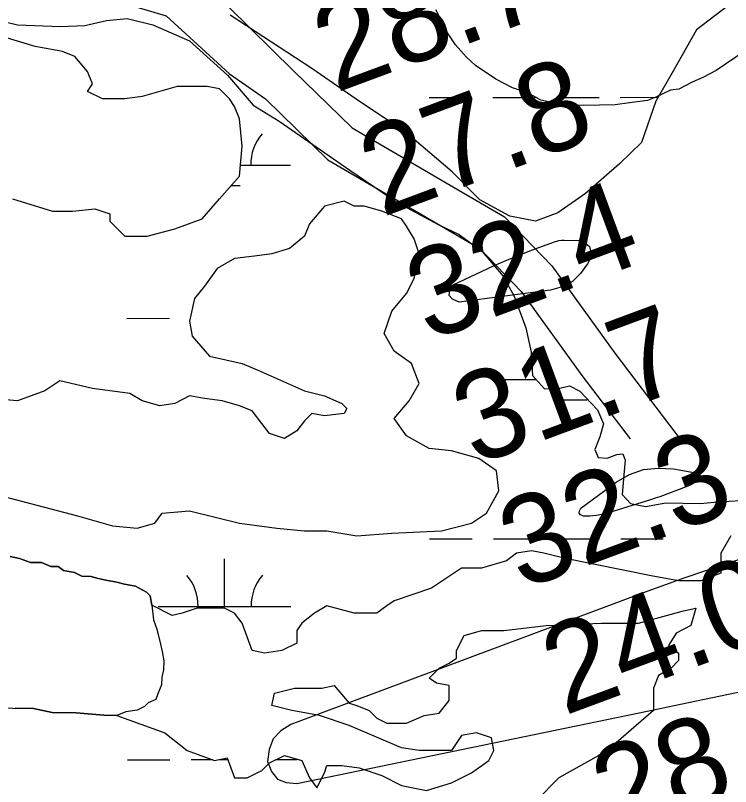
# Model space of a CAD drawing. Extents: x 3297753 to 3335611, y 652252 to 677623.
# Drawn here: x 3315599 to 3316138, y 670363 to 670944 of the extents above; entities that cross this region are included whole.
import ezdxf

# ---------------------------------------------------------------- set-up
doc = ezdxf.new("R2010")
doc.units = 0
for name, color, linetype in [('V-RIVR-EDGE', 7, 'Continuous'), ('V-RIVR-RANG', 7, 'Continuous'), ('V-ROAD-CNTR', 7, 'Continuous'), ('V-SITE-VEGE', 7, 'Continuous'), ('V-TOPO-MAJR', 7, 'Continuous'), ('V-TOPO-MINR', 7, 'Continuous'), ('V-TOPO-SHOR', 7, 'Continuous'), ('V-WETL-SWMP', 7, 'Continuous')]:
    doc.layers.add(name, color=color, linetype=linetype)

msp = doc.modelspace()

# ---------------------------------------------------------------- linework, layer by layer
at = {"layer": 'V-RIVR-EDGE'}
msp.add_spline([(3319128.45, 669896.06), (3319102.43, 669879.07), (3319066.7, 669858.6), (3318998.74, 669821.54), (3318951.36, 669795.67), (3318909.43, 669773.67), (3318888.84, 669759.37), (3318855.44, 669738.9), (3318784.76, 669700.69), (3318721.46, 669664.78), (3318663.98, 669631.57), (3318611.56, 669602.22), (3318546.3, 669558.18), (3318510.56, 669535.77), (3318467.46, 669512.61), (3318428.61, 669485.17), (3318397.15, 669465.86), (3318376.19, 669455.05), (3318341.63, 669437.3), (3318289.99, 669414.16), (3318221.27, 669382.92), (3318160.71, 669354.37), (3318105.57, 669327.36), (3318072.18, 669313.09), (3318054.32, 669302.28), (3318037.62, 669291.07), (3318008.5, 669278.35), (3317934.74, 669245.57), (3317848.15, 669204.67), (3317778.28, 669175.76), (3317690.15, 669136.42), (3317626.88, 669112.54), (3317574.87, 669094.44), (3317522.09, 669077.89), (3317438.26, 669052.51), (3317361.81, 669030.2), (3317325.33, 669020.99), (3317282.65, 669010.62), (3317240.35, 669001.03), (3317194.96, 668994.94), (3317157.73, 668992.7), (3317125.14, 668988.91), (3317099.93, 668988.19), (3317080.17, 668991.73), (3317051.86, 668995.29), (3317007.27, 668998.12), (3316976.25, 668998.19), (3316933.98, 668997.13), (3316897.13, 668994.12), (3316852.89, 668984.15), (3316825.35, 668979.18), (3316789.64, 668968.41), (3316757.83, 668964.61), (3316689.18, 668960.9), (3316637.21, 668958.7), (3316609.3, 668962.26), (3316564.32, 668966.25), (3316521.67, 668969.46), (3316453.44, 668978.16), (3316408.47, 668983.7), (3316370.87, 668990.77), (3316339.49, 669003.65), (3316308.11, 669017.68), (3316175.59, 669059.12), (3316062.44, 669095.85), (3316008.96, 669111.11), (3315957.45, 669138.77), (3315917.58, 669168.73), (3315889.7, 669185.47), (3315866.09, 669203.76), (3315831.26, 669231.38), (3315800.66, 669249.29), (3315742.55, 669272.71), (3315665.47, 669308.96), (3315570.21, 669365.04), (3315493.16, 669416.03), (3315408.38, 669475.19), (3315304.61, 669540.98), (3315222.53, 669595.48), (3315155.14, 669631.71), (3315081.54, 669664.47), (3315028.85, 669686.32), (3315002.89, 669692.59), (3314990.87, 669694.17), (3314966.07, 669703.92), (3314940.51, 669718.34), (3314918.45, 669734.68), (3314896.78, 669755.67), (3314868.14, 669779.01), (3314813.17, 669818.32), (3314771.76, 669851.38), (3314741.97, 669877.83), (3314699.03, 669923.3), (3314661.54, 669973.42), (3314624.43, 670022.77), (3314598.52, 670050.36), (3314575.3, 670069.81), (3314546.64, 670087.72), (3314523.39, 670093.98), (3314495.48, 670098.32), (3314476.1, 670103.8), (3314467.97, 670107.69), (3314463.32, 670108.87), (3314460.6, 670106.16), (3314446.25, 670107.75), (3314437.35, 670115.53), (3314433.12, 670128.33), (3314431.99, 670143.07), (3314432.42, 670158.97), (3314428.94, 670163.63), (3314421.21, 670172.57), (3314382.1, 670199.43), (3314356.16, 670215), (3314336.41, 670225.14), (3314320.51, 670227.5), (3314307.71, 670227.15), (3314297.63, 670226.01), (3314289.49, 670228.74), (3314284.07, 670233.41), (3314263.58, 670256.34), (3314234.21, 670300.24), (3314210.27, 670339.85), (3314183.99, 670376.37), (3314159.64, 670409.39), (3314121.77, 670464.55), (3314083.9, 670521.65), (3314058.41, 670561.27), (3314047.57, 670571.38), (3314026.29, 670588.89), (3314010.8, 670599.78), (3314004.22, 670603.29), (3313993.75, 670604.48), (3313981.34, 670603.73), (3313978.63, 670604.9), (3313958.88, 670618.91), (3313934.12, 670640.69), (3313892.34, 670683.45), (3313876.5, 670708.7), (3313854.08, 670736.29), (3313826.22, 670759.24), (3313808.02, 670773.25), (3313806.48, 670777.9), (3313803.44, 670800.79), (3313791.12, 670838.05), (3313772.59, 670874.16), (3313744.75, 670904.87), (3313727.33, 670918.48), (3313708.73, 670925.12), (3313696.34, 670933.3), (3313689.78, 670944.95), (3313684.39, 670960.08), (3313677.07, 670978.72), (3313670.11, 670989.59), (3313656.96, 671002.42), (3313636.06, 671018.37), (3313615.56, 671042.86), (3313603.21, 671064.6), (3313592, 671080.53), (3313565.34, 671118.21), (3313548.73, 671146.95), (3313542.16, 671155.89), (3313529.39, 671167.94), (3313523.99, 671178.43), (3313524.03, 671193.94), (3313519.42, 671213.73), (3313509.42, 671244.78), (3313493.98, 671276.23), (3313469.64, 671310.8), (3313446.46, 671348.09), (3313425.21, 671380.72), (3313399.72, 671423.82), (3313367.28, 671477.81), (3313340.62, 671517.82), (3313310.86, 671556.67), (3313282.64, 671593.97), (3313261.37, 671615.74), (3313235.84, 671644.11), (3313221.55, 671667.81), (3313207.66, 671695.76), (3313192.19, 671714.41), (3313177.9, 671738.49), (3313162.86, 671770.72), (3313133.13, 671822.76), (3313095.7, 671899.25), (3313081.44, 671936.12), (3313064.47, 671974.56), (3313049.43, 672009.11), (3313032.42, 672030.87), (3313011.53, 672048.37), (3313009.99, 672053.42), (3313008.06, 672060.01), (3313006.13, 672063.51), (3312992.2, 672075.57), (3312979.83, 672090.33), (3312969.4, 672106.65), (3312960.16, 672133.82), (3312954.78, 672153.61), (3312938.56, 672181.96), (3312919.25, 672214.19), (3312906.53, 672244.47), (3312890.32, 672278.25), (3312865.61, 672319.03), (3312852.49, 672347.37), (3312845.16, 672364.45), (3312835.9, 672379.6), (3312824.29, 672390.49), (3312817.34, 672405.24), (3312803.06, 672430.1), (3312791.09, 672451.46), (3312777.55, 672467.39), (3312769.05, 672479.04), (3312760.17, 672496.52), (3312756.37, 672525.22), (3312752.93, 672545.01), (3312743.29, 672569.47), (3312730.94, 672593.93), (3312715.09, 672611.42), (3312711.23, 672618.41), (3312711.24, 672622.67), (3312712.03, 672630.04), (3312706.63, 672640.14), (3312695.41, 672653.74), (3312691.54, 672656.07), (3312691.14, 672649.87), (3312671.75, 672650.31), (3312659.34, 672651.5), (3312656.63, 672653.45), (3312655.86, 672655.78), (3312655.87, 672660.43), (3312657.43, 672663.92), (3312662.48, 672667.39), (3312665.97, 672667.77), (3312673.34, 672666.2), (3312685.35, 672662.68), (3312689.62, 672663.45), (3312690.79, 672666.55), (3312680.75, 672685.19), (3312674.19, 672698.39), (3312664.92, 672710.43), (3312661.46, 672722.85), (3312652.59, 672744.59), (3312642.56, 672764.78), (3312630.57, 672779.93), (3312620.16, 672802.45), (3312606.63, 672821.49), (3312599.68, 672834.69), (3312586.93, 672851.79), (3312575.75, 672877.02), (3312565.35, 672908.07), (3312555.31, 672925.55), (3312544.5, 672942.64), (3312535.26, 672972.13), (3312524.49, 673007.45), (3312515.25, 673033.46), (3312497.53, 673081.2), (3312492.13, 673094.79), (3312486.34, 673107.21), (3312471.64, 673121.21), (3312462.35, 673128.6), (3312455.8, 673144.9), (3312445.42, 673179.05), (3312425.74, 673220.21), (3312421.51, 673234.18), (3312420.76, 673246.2), (3312418.07, 673255.52), (3312403.05, 673297.05), (3312376.45, 673363.04), (3312353.73, 673425.15), (3312312.85, 673516.77), (3312308.21, 673522.99), (3312298.14, 673529.99), (3312295.83, 673533.88), (3312295.85, 673544.73), (3312295.12, 673561.41), (3312291.28, 673578.1), (3312279.73, 673610.7), (3312265.87, 673650.68), (3312259.71, 673670.47), (3312252.8, 673700.35), (3312246.26, 673718.98), (3312244.32, 673722.09), (3312239.68, 673724.43), (3312231.16, 673731.43), (3312227.69, 673739.58), (3312227.32, 673747.72), (3312225.82, 673765.18), (3312221.6, 673783.8), (3312215.06, 673806.7), (3312206.57, 673824.56), (3312195.79, 673854.84), (3312188.51, 673891.7), (3312185.84, 673909.15), (3312175.82, 673935.94), (3312163.09, 673960.4), (3312160, 673967.78), (3312160.04, 673981.35), (3312156.21, 674003.85), (3312152.77, 674023.64), (3312140.46, 674063.61), (3312122.78, 674126.09), (3312116.65, 674157.13), (3312105.91, 674205.24), (3312092.04, 674242.9), (3312078.92, 674267.36), (3312075.46, 674280.55), (3312073.94, 674291.42), (3312066.22, 674307.33), (3312063.91, 674314.71), (3312064.71, 674322.46), (3312065.11, 674329.05), (3312058.54, 674339.54), (3312053.53, 674350.02), (3312051.61, 674359.72), (3312049.32, 674374.47), (3312044.35, 674402.79), (3312044.36, 674407.44), (3312047.87, 674412.86), (3312049.43, 674416.35), (3312048.66, 674421.39), (3312045.18, 674426.44), (3312039.37, 674428.4), (3312032.48, 674462.93), (3312024.43, 674503.67), (3312017.91, 674530.05), (3312012.49, 674533.56), (3312009.01, 674538.61), (3312009.02, 674542.1), (3312012.13, 674544.42), (3312016.39, 674545.18), (3312017.96, 674549.83), (3312015.68, 674570.39), (3312009.91, 674590.18), (3312007.59, 674592.9), (3312003.33, 674595.24), (3311998.68, 674597.58), (3311999.85, 674600.68), (3312002.58, 674604.55), (3312002.98, 674610.75), (3311997.59, 674625.12), (3311996.83, 674634.04), (3311998.04, 674649.93), (3311996.9, 674660.41), (3311993.04, 674667.4), (3311982.99, 674679.44), (3311982.63, 674692.63), (3311982.3, 674714.74), (3311983.86, 674718.22), (3311981.19, 674735.29), (3311978.87, 674739.95), (3311972.69, 674751.6), (3311964.98, 674768.3), (3311960.36, 674783.43), (3311953.45, 674811.76), (3311951.57, 674835.81), (3311949.71, 674865.28), (3311946.65, 674884.29), (3311939.31, 674896.33), (3311937.78, 674903.71), (3311938.58, 674914.17), (3311938.22, 674925.42), (3311931.71, 674958.01), (3311920.93, 674990.23), (3311909.78, 675028.65), (3311896.69, 675065.91), (3311889.78, 675096.56), (3311885.56, 675114.41), (3311882.47, 675119.07), (3311872.01, 675124.14), (3311865.03, 675124.16), (3311859.2, 675119.13), (3311856.86, 675114.48), (3311856.85, 675109.44), (3311858.39, 675104.78), (3311869.62, 675098.94), (3311876.19, 675089.62), (3311876.19, 675087.68), (3311871.92, 675086.91), (3311863, 675086.93), (3311853.69, 675086.18), (3311849.41, 675081.54), (3311847.07, 675075.73), (3311847.06, 675072.24), (3311847.05, 675067.2), (3311849.75, 675059.43), (3311848.96, 675056.33), (3311844.3, 675053.63), (3311838.87, 675052.09), (3311833.83, 675052.1), (3311831.13, 675057.93), (3311827.66, 675068.79), (3311827.68, 675074.22), (3311826.91, 675076.16), (3311824.58, 675077.72), (3311819.54, 675077.73), (3311814.88, 675073.87), (3311809.84, 675072.72), (3311793.15, 675068.1), (3311785, 675068.12), (3311778.04, 675073.57), (3311775.72, 675079.39), (3311778.47, 675091.41), (3311781.6, 675104.2), (3311784.33, 675108.46), (3311789.38, 675112.32), (3311788.61, 675115.04), (3311783.57, 675116.99), (3311782.42, 675122.04), (3311782.43, 675125.91), (3311787.88, 675135.21), (3311787.51, 675139.09), (3311785.18, 675141.03), (3311771.6, 675136.41), (3311760.74, 675134.89), (3311735.92, 675134.17), (3311725.83, 675133.81), (3311723.51, 675134.59), (3311722.36, 675138.86), (3311722.39, 675153.6), (3311723.2, 675168.72), (3311725.94, 675175.69), (3311733.33, 675184.2), (3311735.67, 675190.79), (3311740.38, 675212.11)], degree=3, dxfattribs=at)
at = {"layer": 'V-ROAD-CNTR'}
for points in [[(3314799.9, 671431.77), (3314859.37, 671397.3), (3314946.97, 671345.4), (3315048.79, 671288.89), (3315115.19, 671251.41), (3315170.1, 671217.96), (3315214.28, 671192.85), (3315254.48, 671161.05), (3315314.19, 671119.21), (3315415.48, 671057.95), (3315477.85, 671019.25), (3315551.01, 670986.05), (3315599.31, 670969.07), (3315663.62, 670958.22), (3315712.85, 670943.53), (3315760.39, 670899.84), (3315787.55, 670880.9), (3315834.59, 670834.92), (3315899.69, 670797.01), (3315949.11, 670768.05), (3315980.39, 670735.75), (3316026.78, 670671.23), (3316062.51, 670624.5)], [(3315455.49, 671068.43), (3315492.01, 671045.76), (3315562.21, 671013.91), (3315606.83, 670998.22), (3315670.43, 670987.49), (3315725.13, 670971.18), (3315759.79, 670950.11), (3315808.54, 670902.34), (3315852.9, 670858.97), (3315914.83, 670822.92), (3315967.81, 670791.86), (3316003.46, 670755.05), (3316050.88, 670689.1), (3316102.59, 670621.47)]]:
    msp.add_lwpolyline(points, dxfattribs=at)
at = {"layer": 'V-SITE-VEGE'}
for points in [[(3315930.87, 670921.57), (3315924.7, 670930.7), (3315915.95, 670947.99)], [(3316149.27, 670917.17), (3316127.37, 670902.17), (3316117.35, 670896.92), (3316109.17, 670893.44), (3316099.16, 670888.18), (3316092.83, 670887.38), (3316081.91, 670882.14), (3316075.55, 670879.53), (3316061.98, 670877.94), (3316051.12, 670876.31), (3316027.64, 670875.78), (3316012.29, 670876.03), (3315995.21, 670879.91), (3315985.36, 670885.49), (3315973.69, 670889.29), (3315961.16, 670895.81), (3315945.97, 670905.98), (3315938.85, 670912.42), (3315930.87, 670921.57)]]:
    msp.add_lwpolyline(points, dxfattribs=at)
at = {"layer": 'V-TOPO-MAJR'}
msp.add_lwpolyline([(3316776.7, 670738.16), (3316134.81, 670530.29), (3316119.27, 670525.15), (3316103.78, 670519.87), (3316088.35, 670514.38), (3316072.98, 670508.76), (3315806.84, 670409.44), (3315799.11, 670404.53), (3315793.28, 670398.42), (3315790.28, 670390.53), (3315789.16, 670381.44), (3315792.12, 670373.83), (3315796.56, 670368.2), (3315803.22, 670365.57), (3315811.36, 670364.92), (3316076.55, 670419.69), (3316106.58, 670425.9), (3316136.61, 670432.12), (3316166.63, 670438.36)], dxfattribs=at)
at = {"layer": 'V-TOPO-MINR'}
for points in [[(3316008.64, 670774.02), (3316010.66, 670774.25), (3316012.7, 670774.34), (3316023.9, 670774.19), (3316028.7, 670772.34), (3316031.96, 670769.57), (3316032.91, 670765.4), (3316032.32, 670760.29), (3316030.47, 670756.63), (3316025.19, 670749.23), (3316018.92, 670743.22), (3316011.18, 670739.29), (3316002.44, 670736.76), (3315933.54, 670727.69), (3315928.63, 670729.82), (3315925.97, 670732.61), (3315926.69, 670736.4), (3315929.65, 670740.85), (3315950.55, 670750.79), (3315960.04, 670755.15), (3315969.6, 670759.34), (3315979.27, 670763.29), (3315989, 670767.08), (3316004.7, 670772.95), (3316008.64, 670774.02)], [(3316109.77, 670590.78), (3316107.28, 670589.5), (3316104.68, 670588.38), (3316084.85, 670581.02), (3316081.37, 670579.79), (3316077.85, 670578.65), (3316046.89, 670569.06), (3316042.05, 670567.82), (3316037.16, 670566.88), (3316032.21, 670566.42), (3316027.22, 670566.27), (3316025.19, 670567.31), (3316024.05, 670568.64), (3316024.22, 670570.38), (3316025.27, 670572.4), (3316052.08, 670592.05), (3316062.12, 670597.63), (3316072.58, 670601.43), (3316083.64, 670602.58), (3316095.11, 670601.94), (3316113.17, 670598.65), (3316114.51, 670597.76), (3316115.26, 670596.71), (3316115.12, 670595.43), (3316114.39, 670594), (3316112.13, 670592.3), (3316109.77, 670590.78)]]:
    msp.add_lwpolyline(points, dxfattribs=at)
at = {"layer": 'V-TOPO-SHOR'}
msp.add_lwpolyline([(3315595.17, 670535.88), (3315602.11, 670534.38), (3315610.42, 670531.45), (3315614.6, 670531.39), (3315618.78, 670531.32), (3315625.7, 670528.42), (3315631.27, 670528.33), (3315635.41, 670525.48), (3315643.74, 670523.95), (3315649.27, 670521.08), (3315656.23, 670520.97), (3315660.39, 670519.51), (3315667.33, 670518.01), (3315675.67, 670516.48), (3315681.22, 670514.99), (3315689.55, 670513.47), (3315692.32, 670512.03), (3315697.84, 670509.16), (3315700.59, 670506.33), (3315701.87, 670499.34), (3315703.08, 670488.17), (3315705.75, 670481.16), (3315708.36, 670469.97), (3315709.67, 670464.38), (3315710.95, 670457.39), (3315710.84, 670450.43), (3315709.35, 670444.88), (3315709.27, 670439.31), (3315706.37, 670432.39), (3315704.91, 670428.23), (3315699.29, 670425.54), (3315696.46, 670422.8), (3315690.84, 670420.1), (3315682.46, 670418.84), (3315675.46, 670416.17), (3315665.7, 670416.32), (3315644.83, 670418.05), (3315633.69, 670418.23), (3315626.72, 670418.34), (3315612.84, 670421.35), (3315607.27, 670421.44), (3315598.91, 670421.57)], dxfattribs=at)
at = {"layer": 'V-WETL-SWMP'}
for p, q in [((3315911.03, 670881.84), (3315943.03, 670881.87)), ((3315959.03, 670881.89), (3315991.03, 670881.92)), ((3316007.03, 670881.93), (3316039.03, 670881.97)), ((3316055.03, 670881.98), (3316083.5, 670882.01)), ((3315768.75, 670830.95), (3315806.49, 670830.99)), ((3315761.83, 670815.51), (3315768.51, 670815.52)), ((3315683.2, 670715.43), (3315715.2, 670715.46)), ((3315968.09, 670669.29), (3315991.55, 670669.32)), ((3316006.11, 670653.9), (3316030.11, 670653.92)), ((3315911.37, 670549.16), (3315943.37, 670549.19)), ((3315959.37, 670549.21), (3315991.37, 670549.24)), ((3316007.37, 670549.26), (3316039.37, 670549.29)), ((3316055.37, 670549.31), (3316087.37, 670549.34)), ((3315756.83, 670498.26), (3315756.79, 670534.26)), ((3315706.83, 670498.21), (3315806.83, 670498.31)), ((3315683.54, 670382.76), (3315715.54, 670382.79)), ((3315731.54, 670382.81), (3315747.58, 670382.82)), ((3315752.32, 670382.83), (3315759.12, 670382.83)), ((3315795.69, 670382.87), (3315811.54, 670382.89))]:
    msp.add_line(p, q, dxfattribs=at)
for points in [[(3316154.94, 670965.61), (3316112.58, 670932.83), (3316094.14, 670900.46), (3316081.85, 670879.14), (3316070.99, 670847.85), (3316054.4, 670831.78), (3316028.94, 670809.48), (3316008, 670795.08), (3315991.16, 670788.57), (3315971.7, 670792.47), (3315949.19, 670804.78), (3315928.42, 670825.83), (3315899.73, 670850.19), (3315880.83, 670864.04), (3315859.14, 670878.33), (3315822.5, 670903.62), (3315761, 670944.04)], [(3315560.71, 670949.64), (3315579.71, 670941.77), (3315600.74, 670936.65), (3315632.99, 670935.33), (3315651.33, 670936.24), (3315667.72, 670939.96), (3315683.28, 670941.3), (3315702.72, 670936.61), (3315730.42, 670924.61), (3315759.08, 670898.66), (3315778.24, 670876.04), (3315797.97, 670864.17), (3315851.15, 670827.07), (3315887.41, 670802.59)], [(3315596.96, 670805.58), (3315627.04, 670796.17), (3315642.08, 670796.17), (3315659, 670798.05), (3315670.29, 670794.29), (3315670.29, 670788.64), (3315681.57, 670777.35), (3315698.49, 670777.35), (3315719.17, 670783), (3315739.85, 670790.53), (3315753.01, 670805.58), (3315768.05, 670822.51), (3315769.93, 670845.09), (3315768.05, 670865.79), (3315764.29, 670875.2), (3315760.53, 670880.84), (3315753.01, 670888.37), (3315743.61, 670890.25), (3315721.05, 670890.25), (3315694.73, 670882.72), (3315681.57, 670880.84), (3315664.64, 670880.84), (3315653.36, 670886.49), (3315657.12, 670892.13), (3315653.36, 670901.54), (3315643.96, 670912.83), (3315634.56, 670916.59), (3315613.88, 670920.36), (3315576.28, 670931.65)], [(3315559.36, 670589.19), (3315645.84, 670566.61), (3315672.17, 670559.08), (3315690.97, 670557.2), (3315704.13, 670560.97), (3315709.77, 670568.49), (3315730.45, 670570.38), (3315768.05, 670560.97), (3315796.25, 670557.2), (3315816.94, 670555.32), (3315833.86, 670555.32), (3315856.42, 670551.56), (3315882.74, 670553.44), (3315920.34, 670555.32), (3315942.91, 670560.97), (3315954.19, 670568.49), (3315963.59, 670585.43), (3315961.71, 670600.48), (3315948.55, 670609.89), (3315927.86, 670615.53), (3315910.94, 670617.42), (3315894.02, 670626.82), (3315884.62, 670639.99), (3315895.9, 670653.17), (3315903.42, 670666.34), (3315897.78, 670681.39), (3315884.62, 670690.8), (3315877.1, 670703.97), (3315882.74, 670720.91), (3315894.02, 670734.08), (3315899.66, 670745.37), (3315903.42, 670764.18), (3315899.66, 670775.47), (3315894.02, 670784.88), (3315890.26, 670790.53), (3315875.22, 670796.17), (3315862.06, 670799.93), (3315854.54, 670799.93), (3315847.02, 670803.7), (3315831.98, 670799.93), (3315820.7, 670786.76), (3315816.94, 670777.35), (3315805.66, 670767.95), (3315792.49, 670764.18), (3315779.33, 670762.3), (3315764.29, 670760.42), (3315751.13, 670752.89), (3315741.73, 670739.72), (3315734.21, 670730.31), (3315730.45, 670713.38), (3315732.33, 670702.09), (3315745.49, 670687.04), (3315769.93, 670681.39), (3315783.09, 670675.75), (3315816.94, 670660.69), (3315831.98, 670656.93), (3315845.14, 670651.29), (3315848.9, 670647.52), (3315847.02, 670643.76), (3315831.98, 670641.88), (3315822.58, 670643.76), (3315816.94, 670638.11), (3315811.29, 670630.59), (3315801.9, 670624.94), (3315790.61, 670628.7), (3315784.97, 670636.23), (3315777.45, 670645.64), (3315768.05, 670649.4), (3315754.89, 670653.17), (3315741.73, 670655.05), (3315730.45, 670656.93), (3315719.17, 670651.29), (3315707.89, 670649.4), (3315694.73, 670653.17), (3315685.33, 670658.81), (3315657.12, 670662.58), (3315632.68, 670668.22), (3315621.4, 670660.69), (3315600.72, 670653.17), (3315580.04, 670655.05)], [(3315887.41, 670802.59), (3315917.82, 670786.16), (3315933.64, 670778.74), (3315950.96, 670765.71), (3315966.6, 670747.54), (3315975.12, 670732.26), (3315983.9, 670708.22), (3315987.98, 670689.83), (3315988.9, 670672.29), (3315997.9, 670662.18), (3316009.46, 670662.8), (3316016.66, 670664.67), (3316024.56, 670660.56), (3316037.88, 670646.41), (3316042.5, 670635.97), (3316039.55, 670626.06), (3316035.81, 670616.56), (3316038.5, 670610.54), (3316045.27, 670610.04), (3316052.48, 670612.71), (3316056.87, 670613.44), (3316058.79, 670608.62), (3316057.81, 670597.48), (3316056.38, 670582.77), (3316062.65, 670575.9), (3316074.16, 670573.72), (3316089.34, 670576.26), (3316115.63, 670575.84), (3316128.4, 670577.23), (3316145.94, 670578.15)], [(3316138.44, 670551.56), (3316130.92, 670538.39), (3316130.92, 670523.33), (3316115.88, 670517.69), (3316098.96, 670517.69), (3316078.28, 670521.45), (3316012.47, 670534.62), (3315997.43, 670538.39), (3315988.03, 670540.27), (3315976.75, 670538.39), (3315969.23, 670532.74), (3315950.43, 670527.1), (3315935.39, 670527.1), (3315912.82, 670512.05), (3315884.62, 670502.64), (3315878.98, 670498.87), (3315871.46, 670493.23), (3315854.54, 670493.23), (3315833.86, 670498.87), (3315824.46, 670493.23), (3315815.06, 670485.7), (3315811.3, 670480.06), (3315811.3, 670470.65), (3315800.02, 670465), (3315786.85, 670463.12), (3315777.45, 670465), (3315769.93, 670485.7), (3315764.29, 670493.23), (3315756.77, 670496.99), (3315736.09, 670496.99), (3315724.81, 670493.23), (3315717.29, 670491.35), (3315701.87, 670499.34), (3315700.58, 670506.33), (3315697.84, 670509.16), (3315689.55, 670513.47), (3315681.22, 670514.99), (3315675.67, 670516.48), (3315667.33, 670518), (3315660.39, 670519.51), (3315656.23, 670520.97), (3315649.27, 670521.08), (3315643.74, 670523.95), (3315635.41, 670525.48), (3315631.27, 670528.33)], [(3315631.27, 670528.33), (3315625.7, 670528.42), (3315618.78, 670531.32), (3315610.43, 670531.45), (3315602.11, 670534.38), (3315595.17, 670535.88)], [(3315550.16, 670422.35), (3315612.84, 670421.35), (3315626.73, 670418.34), (3315644.83, 670418.05), (3315665.7, 670416.32), (3315675.46, 670416.17), (3315711.65, 670402.91), (3315728.57, 670389.74), (3315749.25, 670382.21), (3315758.65, 670384.09), (3315764.29, 670369.04), (3315773.69, 670369.04), (3315784.97, 670374.69), (3315790.61, 670380.33), (3315801.9, 670385.98), (3315815.06, 670382.21), (3315820.7, 670369.04), (3315826.34, 670361.52), (3315831.98, 670372.81), (3315833.86, 670378.45), (3315845.14, 670378.45), (3315858.3, 670376.57), (3315875.22, 670370.92), (3315890.26, 670363.4), (3315909.06, 670359.63), (3315927.87, 670365.28), (3315942.91, 670372.81), (3315956.07, 670382.21), (3315959.83, 670389.74), (3315957.95, 670399.15), (3315946.67, 670402.91), (3315935.39, 670401.03), (3315927.87, 670389.74), (3315903.42, 670389.74), (3315890.26, 670391.62), (3315850.78, 670408.56), (3315828.22, 670416.08), (3315807.54, 670419.84), (3315792.49, 670423.61), (3315794.37, 670433.02), (3315809.42, 670436.78), (3315830.1, 670436.78), (3315839.5, 670438.66), (3315850.78, 670425.49), (3315856.42, 670423.61), (3315865.82, 670419.84), (3315871.46, 670414.2), (3315878.98, 670410.44), (3315894.02, 670410.44), (3315907.18, 670416.08), (3315918.46, 670417.96), (3315925.98, 670427.37), (3315925.98, 670438.66), (3315916.58, 670440.54), (3315910.94, 670444.31), (3315918.46, 670451.83), (3315925.98, 670455.6), (3315931.62, 670459.36), (3315931.62, 670465), (3315937.27, 670476.29), (3315950.43, 670480.06), (3315967.35, 670480.06), (3315999.31, 670483.82), (3316040.67, 670485.7), (3316068.88, 670485.7), (3316102.72, 670495.11), (3316112.12, 670496.99), (3316108.36, 670483.82), (3316097.08, 670478.18), (3316091.44, 670468.77), (3316098.96, 670463.12), (3316098.96, 670457.48), (3316093.32, 670451.83), (3316083.92, 670446.19), (3316080.16, 670436.78), (3316080.16, 670419.84), (3316067, 670408.56), (3316051.95, 670395.38), (3316038.79, 670385.98), (3316008.71, 670369.04), (3315991.79, 670352.11)]]:
    msp.add_lwpolyline(points, dxfattribs=at)
for centre, start, end in [((3315811.73, 670831.47), 139.28648, 180.83014), ((3315701.59, 670498.68), 359.28648, 40.83014), ((3315812.07, 670498.79), 139.28648, 180.83014)]:
    msp.add_arc(centre, 35.25, start, end, dxfattribs=at)

# ---------------------------------------------------------------- texts
at = {"layer": 'V-RIVR-RANG'}
for s, p in [('28.7', (3315840.33, 670885.13)), ('27.8', (3315875.37, 670791.47)), ('32.4', (3315910.4, 670697.81)), ('31.7', (3315945.44, 670604.15)), ('32.3', (3315980.47, 670510.49)), ('24.0', (3316012.79, 670415.81)), ('28.8', (3316050.54, 670323.16))]:
    msp.add_text(s, height=67, rotation=20.36833, dxfattribs=at).set_placement(p)

doc.saveas('drawing.dxf')
